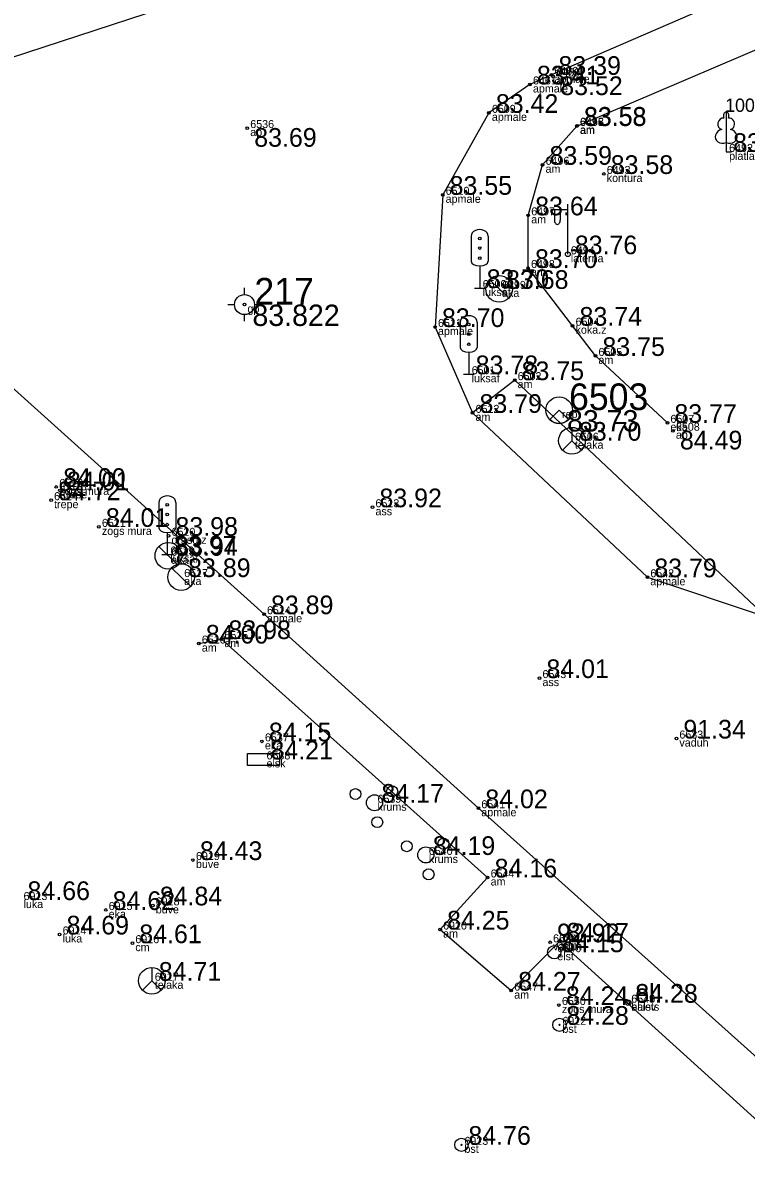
# Model space of a CAD drawing. Extents: x 614911 to 615803, y 262110 to 264311.
# Drawn here: x 615266.31 to 615293.42, y 262526.26 to 262569.35 of the extents above; entities that cross this region are included whole.
import ezdxf

# ---------------------------------------------------------------- set-up
doc = ezdxf.new("R2010")
doc.units = 0
for name, color, linetype in [('Level 1', 7, 'Continuous'), ('Level 12', 7, 'Continuous'), ('Level 14', 7, 'Continuous'), ('Level 16', 7, 'Continuous'), ('Level 18', 7, 'Continuous'), ('Level 19', 7, 'Continuous'), ('Level 37', 7, 'Continuous'), ('Level 44', 7, 'Continuous'), ('Level 49', 7, 'Continuous'), ('Level 53', 7, 'Continuous'), ('Level 54', 7, 'Continuous'), ('Level 57', 7, 'Continuous'), ('Level 58', 7, 'Continuous'), ('Level 7', 7, 'Continuous')]:
    doc.layers.add(name, color=color, linetype=linetype)

msp = doc.modelspace()

# ---------------------------------------------------------------- linework, layer by layer
at = {"layer": 'Level 1'}
for p, q in [((615292.68, 262564.87), (615292.68, 262564.523)), ((615292.68, 262564.523), (615292.88, 262564.523))]:
    msp.add_line(p, q, dxfattribs=at)
for points in [[(615292.68, 262566.023), (615292.68, 262564.87)], [(615292.77, 262565.791), (615292.769, 262565.792)]]:
    msp.add_lwpolyline(points, dxfattribs=at)
for centre, radius in [((615278.781, 262540.456), 0.204), ((615280.156, 262540.557), 0.207), ((615279.495, 262540.132), 0.301), ((615279.598, 262539.404), 0.205), ((615280.705, 262538.5), 0.204), ((615281.419, 262538.176), 0.301), ((615282.08, 262538.601), 0.207), ((615281.522, 262537.448), 0.205)]:
    msp.add_circle(centre, radius, dxfattribs=at)
for centre, major_axis, ratio, start_param, end_param in [((615292.552, 262565.578), (-0.039, -0.212), 0.861323, 3.141593, 6.283185), ((615292.68, 262565.873), (0, -0.15), 0.707107, 3.14537, 5.287485), ((615292.68, 262565.873), (0, -0.15), 0.707107, 0.995701, 3.137816), ((615292.808, 262565.578), (0.039, -0.212), 0.861323, 0, 3.141593), ((615292.59, 262565.116), (0.307, 0.095), 0.814445, 1.570796, 4.752015), ((615292.77, 262565.116), (-0.307, 0.095), 0.814445, 1.531171, 4.712389)]:
    msp.add_ellipse(centre, major_axis=major_axis, ratio=ratio, start_param=start_param, end_param=end_param, dxfattribs=at)
at = {"layer": 'Level 12'}
for p, q in [((615283.807, 262559.737), (615284.525, 262559.041)), ((615284.166, 262559.389), (615284.165, 262559.388)), ((615271.405, 262549.735), (615272.123, 262549.039)), ((615271.764, 262549.387), (615271.763, 262549.386)), ((615271.887, 262548.938), (615272.605, 262548.242)), ((615272.246, 262548.59), (615272.245, 262548.589))]:
    msp.add_line(p, q, dxfattribs=at)
for centre in [(615284.166, 262559.389), (615271.764, 262549.387), (615272.246, 262548.59)]:
    msp.add_circle(centre, 0.5, dxfattribs=at)
at = {"layer": 'Level 14'}
for centre, radius in [((615286.428, 262531.809), 0.25), ((615286.428, 262531.809), 0.0225), ((615282.755, 262527.312), 0.25), ((615282.755, 262527.312), 0.0225)]:
    msp.add_circle(centre, radius, dxfattribs=at)
at = {"layer": 'Level 16'}
for p, q in [((615283.117, 262561.37), (615283.117, 262560.424)), ((615283.759, 262561.37), (615283.759, 262560.424)), ((615283.438, 262560.25), (615283.438, 262559.421)), ((615283.238, 262559.421), (615283.438, 262559.421)), ((615283.438, 262559.421), (615283.638, 262559.421)), ((615282.705, 262558.141), (615282.705, 262557.195)), ((615283.347, 262558.141), (615283.347, 262557.195)), ((615283.026, 262557.021), (615283.026, 262556.192)), ((615282.826, 262556.192), (615283.026, 262556.192)), ((615283.026, 262556.192), (615283.226, 262556.192)), ((615271.405, 262551.384), (615271.405, 262550.438)), ((615272.047, 262551.384), (615272.047, 262550.438)), ((615271.726, 262550.264), (615271.726, 262549.435)), ((615271.526, 262549.435), (615271.726, 262549.435)), ((615271.726, 262549.435), (615271.926, 262549.435))]:
    msp.add_line(p, q, dxfattribs=at)
for centre in [(615283.438, 262561.281), (615283.438, 262560.921), (615283.438, 262560.541), (615283.026, 262558.052), (615283.026, 262557.692), (615283.026, 262557.312), (615271.726, 262551.295), (615271.726, 262550.935), (615271.726, 262550.555)]:
    msp.add_circle(centre, 0.05, dxfattribs=at)
for centre, ratio, start_param, end_param in [((615283.438, 262561.37), 0.760342, 0, 3.141593), ((615283.438, 262560.424), 0.542056, 3.141593, 6.283185), ((615283.026, 262558.141), 0.760342, 0, 3.141593), ((615283.026, 262557.195), 0.542056, 3.141593, 6.283185), ((615271.726, 262551.384), 0.760342, 0, 3.141593), ((615271.726, 262550.438), 0.542056, 3.141593, 6.283185)]:
    msp.add_ellipse(centre, major_axis=(0.321, 0), ratio=ratio, start_param=start_param, end_param=end_param, dxfattribs=at)
at = {"layer": 'Level 18'}
msp.add_lwpolyline([(615274.733, 262541.981), (615275.933, 262541.981), (615275.933, 262541.531), (615274.733, 262541.531)], close=True, dxfattribs=at)
msp.add_circle((615286.236, 262534.531), 0.25, dxfattribs=at)
at = {"layer": 'Level 19'}
for p, q in [((615274.62, 262559.176), (615274.62, 262559.426)), ((615273.995, 262558.801), (615274.245, 262558.801)), ((615274.995, 262558.801), (615275.245, 262558.801)), ((615274.62, 262558.176), (615274.62, 262558.426))]:
    msp.add_line(p, q, dxfattribs=at)
msp.add_lwpolyline([(615286.769, 262554.494), (615286.416, 262554.847), (615286.063, 262554.494)], dxfattribs=at)
for centre, radius in [((615274.62, 262558.801), 0.375), ((615274.62, 262558.801), 0.05), ((615286.416, 262554.847), 0.499), ((615286.416, 262554.847), 0.499)]:
    msp.add_circle(centre, radius, dxfattribs=at)
msp.add_arc((615286.416, 262554.847), 0.499, 225, 315, dxfattribs=at)
at = {"layer": 'Level 37'}
for points in [[(615457.356, 262631.081), (615418.128, 262618.058), (615393.754, 262609.896), (615371.98, 262602.687), (615338.025, 262591.236), (615307.145, 262581.538), (615241.041, 262559.945), (615223.546, 262552.282)], [(615356.984, 262584.722), (615352.742, 262586.663), (615345.533, 262587.313), (615338.841, 262586.409), (615333.717, 262584.987), (615331.809, 262584.362), (615308.887, 262576.793), (615304.096, 262575.221), (615295.785, 262571.598), (615286.131, 262567.411), (615285.324, 262567.051), (615283.784, 262565.987), (615282.05, 262562.916), (615281.763, 262557.961), (615283.171, 262554.743), (615289.725, 262548.582), (615294.175, 262547.097), (615284.75, 262555.97), (615283.171, 262554.743)], [(615290.478, 262554.369), (615287.781, 262556.877), (615285.251, 262560.173), (615285.259, 262562.146), (615285.797, 262564.041), (615287.084, 262565.493), (615305.709, 262573.448), (615309.505, 262574.729), (615332.493, 262582.308), (615339.199, 262584.299), (615344.171, 262585.097), (615348.187, 262585.25), (615351.147, 262584.831), (615354.278, 262583.86)], [(615305.711, 262520.305), (615305.035, 262521.061), (615300.079, 262524.986), (615283.388, 262539.926), (615275.352, 262547.197), (615260.244, 262560.777), (615259.126, 262561.441), (615256.598, 262561.642), (615254.346, 262560.792)], [(615272.909, 262546.097), (615273.757, 262546.266), (615283.737, 262537.331), (615281.955, 262535.38), (615284.622, 262533.091), (615286.433, 262534.929), (615295.33, 262526.874), (615298.99, 262523.829), (615297.666, 262522.273)]]:
    msp.add_lwpolyline(points, dxfattribs=at)
at = {"layer": 'Level 44'}
for p, q in [((615286.744, 262562.355), (615286.109, 262562.35)), ((615286.244, 262562.351), (615286.244, 262561.959)), ((615286.454, 262562.353), (615286.454, 262561.959)), ((615286.744, 262560.688), (615286.744, 262562.571))]:
    msp.add_line(p, q, dxfattribs=at)
msp.add_circle((615286.744, 262560.688), 0.09, dxfattribs=at)
msp.add_ellipse((615286.349, 262561.959), major_axis=(0, 0.151), ratio=0.695971, start_param=1.570796, end_param=4.712389, dxfattribs=at)
at = {"layer": 'Level 49'}
for p, q in [((615286.898, 262553.7), (615287.252, 262553.346)), ((615271.145, 262533.46), (615271.499, 262533.106))]:
    msp.add_line(p, q, dxfattribs=at)
for points in [[(615286.898, 262554.2), (615286.898, 262553.7), (615286.544, 262553.346)], [(615271.145, 262533.96), (615271.145, 262533.46), (615270.791, 262533.106)]]:
    msp.add_lwpolyline(points, dxfattribs=at)
for centre in [(615286.898, 262553.7), (615271.145, 262533.46)]:
    msp.add_circle(centre, 0.5, dxfattribs=at)
at = {"layer": 'Level 57'}
for centre in [(615286.131, 262567.411), (615286.199, 262567.353), (615285.324, 262567.051), (615283.784, 262565.987), (615274.724, 262565.417), (615287.084, 262565.493), (615287.091, 262565.506), (615285.797, 262564.041), (615288.091, 262563.697), (615282.05, 262562.916), (615285.259, 262562.146), (615285.251, 262560.173), (615281.763, 262557.961), (615286.922, 262558.009), (615287.781, 262556.877), (615284.75, 262555.97), (615283.171, 262554.743), (615290.478, 262554.369), (615290.685, 262554.073), (615267.563, 262551.967), (615267.699, 262551.839), (615267.368, 262551.471), (615279.419, 262551.206), (615269.161, 262550.47), (615271.771, 262550.136), (615289.725, 262548.582), (615275.352, 262547.197), (615273.757, 262546.266), (615272.909, 262546.097), (615285.68, 262544.804), (615275.274, 262542.432), (615290.815, 262542.538), (615283.388, 262539.926), (615272.688, 262537.985), (615283.737, 262537.331), (615271.181, 262536.285), (615269.415, 262536.113), (615267.688, 262535.196), (615281.955, 262535.38), (615270.415, 262534.869), (615286.077, 262534.901), (615286.433, 262534.929), (615284.622, 262533.091), (615286.409, 262532.552), (615289.012, 262532.639)]:
    msp.add_circle(centre, 0.05, dxfattribs=at)
at = {"layer": 'Level 58'}
for centre in [(615286.131, 262567.411), (615286.199, 262567.353), (615285.324, 262567.051), (615283.784, 262565.987), (615274.724, 262565.417), (615287.084, 262565.493), (615287.091, 262565.506), (615285.797, 262564.041), (615288.091, 262563.697), (615282.05, 262562.916), (615285.259, 262562.146), (615285.251, 262560.173), (615281.763, 262557.961), (615286.922, 262558.009), (615287.781, 262556.877), (615284.75, 262555.97), (615283.171, 262554.743), (615290.478, 262554.369), (615290.685, 262554.073), (615267.563, 262551.967), (615267.699, 262551.839), (615267.368, 262551.471), (615279.419, 262551.206), (615269.161, 262550.47), (615271.771, 262550.136), (615289.725, 262548.582), (615275.352, 262547.197), (615273.757, 262546.266), (615272.909, 262546.097), (615285.68, 262544.804), (615275.274, 262542.432), (615290.815, 262542.538), (615283.388, 262539.926), (615272.688, 262537.985), (615283.737, 262537.331), (615271.181, 262536.285), (615269.415, 262536.113), (615267.688, 262535.196), (615281.955, 262535.38), (615270.415, 262534.869), (615286.077, 262534.901), (615286.433, 262534.929), (615284.622, 262533.091), (615286.409, 262532.552), (615289.012, 262532.639)]:
    msp.add_circle(centre, 0.05, dxfattribs=at)
at = {"layer": 'Level 7'}
msp.add_circle((615289.01, 262532.637), 0.1, dxfattribs=at)

# ---------------------------------------------------------------- texts
at = {"layer": 'Level 1'}
msp.add_text(' 100', height=0.5, dxfattribs=at).set_placement((615292.455, 262566.023))
at = {"layer": 'Level 19'}
for s, height, p in [(' 217', 1, (615274.62, 262558.801)), (' 83.822', 0.8, (615274.62, 262558.001)), (' 6503', 1, (615286.416, 262554.847)), (' 83.73', 0.8, (615286.416, 262554.047)), (' rep', 0.3, (615286.416, 262554.547))]:
    msp.add_text(s, height=height, dxfattribs=at).set_placement(p)
at = {"layer": 'Level 49'}
for s, p in [(' 83.70', (615286.898, 262553.7)), (' 84.71', (615271.145, 262533.46))]:
    msp.add_text(s, height=0.7, dxfattribs=at).set_placement(p)
at = {"layer": 'Level 53'}
for s, p in [(' apmale', (615286.131, 262567.111)), (' apmale', (615285.324, 262566.751)), (' ap', (615286.199, 262567.053)), (' apmale', (615283.784, 262565.687)), (' ap', (615274.724, 262565.117)), (' am', (615287.084, 262565.193)), (' am', (615287.091, 262565.206)), (' platlapis', (615292.68, 262564.223)), (' am', (615285.797, 262563.741)), (' kontura', (615288.091, 262563.397)), (' apmale', (615282.05, 262562.616)), (' am', (615285.259, 262561.846)), (' laterna', (615286.744, 262560.388)), (' am', (615285.251, 262559.873)), (' luksaf', (615283.438, 262559.121)), (' aka', (615284.166, 262559.089)), (' gp', (615274.62, 262558.501)), (' apmale', (615281.763, 262557.661)), (' koka.z', (615286.922, 262557.709)), (' am', (615287.781, 262556.577)), (' luksaf', (615283.026, 262555.892)), (' am', (615284.75, 262555.67)), (' am', (615283.171, 262554.443)), (' eka', (615290.478, 262554.069)), (' ap', (615290.685, 262553.773)), (' telaka', (615286.898, 262553.4)), (' zogs mura', (615267.563, 262551.667)), (' trepe', (615267.368, 262551.171)), (' trepe', (615267.699, 262551.539)), (' ass', (615279.419, 262550.906)), (' zogs mura', (615269.161, 262550.17)), (' drasu.z', (615271.771, 262549.836)), (' luksaf', (615271.726, 262549.135)), (' aka', (615271.764, 262549.087)), (' aka', (615272.246, 262548.29)), (' apmale', (615289.725, 262548.282)), (' apmale', (615275.352, 262546.897)), (' am', (615272.909, 262545.797)), (' am', (615273.757, 262545.966)), (' ass', (615285.68, 262544.504)), (' eka', (615275.274, 262542.132)), (' vaduh', (615290.815, 262542.238)), (' elsk', (615275.333, 262541.456)), (' krums', (615279.495, 262539.832)), (' apmale', (615283.388, 262539.626)), (' krums', (615281.419, 262537.876)), (' buve', (615272.688, 262537.685)), (' am', (615283.737, 262537.031)), (' luka', (615266.223, 262536.185)), (' eka', (615269.415, 262535.813)), (' buve', (615271.181, 262535.985)), (' luka', (615267.688, 262534.896)), (' am', (615281.955, 262535.08)), (' cm', (615270.415, 262534.569)), (' vaduh', (615286.077, 262534.601)), (' am', (615286.433, 262534.629)), (' elst', (615286.236, 262534.231)), (' telaka', (615271.145, 262533.16)), (' am', (615284.622, 262532.791)), (' zogs mura', (615286.409, 262532.252)), (' el.iev', (615289.01, 262532.337)), (' balsts', (615289.012, 262532.339)), (' bst', (615286.428, 262531.509)), (' bst', (615282.755, 262527.012))]:
    msp.add_text(s, height=0.3, dxfattribs=at).set_placement(p)
at = {"layer": 'Level 54'}
for s, p in [(' 6461', (615285.324, 262567.051)), (' 6460', (615286.131, 262567.411)), (' 6459', (615286.199, 262567.353)), (' 6509', (615283.784, 262565.987)), (' 6536', (615274.724, 262565.417)), (' 6495', (615287.084, 262565.493)), (' 6458', (615287.091, 262565.506)), (' 6492', (615292.68, 262564.523)), (' 6496', (615285.797, 262564.041)), (' 6493', (615288.091, 262563.697)), (' 6510', (615282.05, 262562.916)), (' 6497', (615285.259, 262562.146)), (' 6494', (615286.744, 262560.688)), (' 6498', (615285.251, 262560.173)), (' 6500', (615283.438, 262559.421)), (' 6499', (615284.166, 262559.389)), (' 6504', (615286.922, 262558.009)), (' 6511', (615281.763, 262557.961)), (' 6505', (615287.781, 262556.877)), (' 6501', (615283.026, 262556.192)), (' 6502', (615284.75, 262555.97)), (' 6512', (615283.171, 262554.743)), (' 6507', (615290.478, 262554.369)), (' 6506', (615286.898, 262553.7)), (' 6508', (615290.685, 262554.073)), (' 6522', (615267.563, 262551.967)), (' 6523', (615267.699, 262551.839)), (' 6524', (615267.368, 262551.471)), (' 6513', (615279.419, 262551.206)), (' 6521', (615269.161, 262550.47)), (' 6520', (615271.771, 262550.136)), (' 6519', (615271.726, 262549.435)), (' 6518', (615271.764, 262549.387)), (' 6517', (615272.246, 262548.59)), (' 6542', (615289.725, 262548.582)), (' 6514', (615275.352, 262547.197)), (' 6516', (615272.909, 262546.097)), (' 6515', (615273.757, 262546.266)), (' 6543', (615285.68, 262544.804)), (' 6633', (615290.815, 262542.538)), (' 6537', (615275.274, 262542.432)), (' 6538', (615275.333, 262541.756)), (' 6539', (615279.495, 262540.132)), (' 6541', (615283.388, 262539.926)), (' 6540', (615281.419, 262538.176)), (' 6919', (615272.688, 262537.985)), (' 6544', (615283.737, 262537.331)), (' 6913', (615266.223, 262536.485)), (' 6915', (615269.415, 262536.113)), (' 6918', (615271.181, 262536.285)), (' 6914', (615267.688, 262535.196)), (' 6920', (615281.955, 262535.38)), (' 6916', (615270.415, 262534.869)), (' 6634', (615286.077, 262534.901)), (' 6545', (615286.433, 262534.929)), (' 6546', (615286.236, 262534.531)), (' 6917', (615271.145, 262533.46)), (' 6547', (615284.622, 262533.091)), (' 6549', (615289.01, 262532.637)), (' 6548', (615289.012, 262532.639)), (' 6550', (615286.409, 262532.552)), (' 6922', (615286.428, 262531.809)), (' 6923', (615282.755, 262527.312))]:
    msp.add_text(s, height=0.3, dxfattribs=at).set_placement(p)
at = {"layer": 'Level 58'}
for s, p in [(' 83.39', (615286.131, 262567.411)), (' 83.41', (615285.324, 262567.051)), (' 83.52', (615286.199, 262566.653)), (' 83.42', (615283.784, 262565.987)), (' 83.58', (615287.084, 262565.493)), (' 83.58', (615287.091, 262565.506)), (' 83.69', (615274.724, 262564.717)), (' 83.54', (615292.68, 262564.523)), (' 83.59', (615285.797, 262564.041)), (' 83.58', (615288.091, 262563.697)), (' 83.55', (615282.05, 262562.916)), (' 83.64', (615285.259, 262562.146)), (' 83.76', (615286.744, 262560.688)), (' 83.70', (615285.251, 262560.173)), (' 83.70', (615283.438, 262559.421)), (' 83.68', (615284.166, 262559.389)), (' 83.70', (615281.763, 262557.961)), (' 83.74', (615286.922, 262558.009)), (' 83.75', (615287.781, 262556.877)), (' 83.78', (615283.026, 262556.192)), (' 83.75', (615284.75, 262555.97)), (' 83.79', (615283.171, 262554.743)), (' 83.77', (615290.478, 262554.369)), (' 84.49', (615290.685, 262553.373)), (' 84.00', (615267.563, 262551.967)), (' 84.01', (615267.699, 262551.839)), (' 84.72', (615267.368, 262551.471)), (' 83.92', (615279.419, 262551.206)), (' 84.01', (615269.161, 262550.47)), (' 83.98', (615271.771, 262550.136)), (' 83.97', (615271.726, 262549.435)), (' 83.94', (615271.764, 262549.387)), (' 83.89', (615272.246, 262548.59)), (' 83.79', (615289.725, 262548.582)), (' 83.89', (615275.352, 262547.197)), (' 84.00', (615272.909, 262546.097)), (' 83.98', (615273.757, 262546.266)), (' 84.01', (615285.68, 262544.804)), (' 91.34', (615290.815, 262542.538)), (' 84.15', (615275.274, 262542.432)), (' 84.21', (615275.333, 262541.756)), (' 84.17', (615279.495, 262540.132)), (' 84.02', (615283.388, 262539.926)), (' 84.43', (615272.688, 262537.985)), (' 84.19', (615281.419, 262538.176)), (' 84.16', (615283.737, 262537.331)), (' 84.66', (615266.223, 262536.485)), (' 84.62', (615269.415, 262536.113)), (' 84.84', (615271.181, 262536.285)), (' 84.69', (615267.688, 262535.196)), (' 84.25', (615281.955, 262535.38)), (' 84.61', (615270.415, 262534.869)), (' 92.92', (615286.077, 262534.901)), (' 84.17', (615286.433, 262534.929)), (' 84.15', (615286.236, 262534.531)), (' 84.27', (615284.622, 262533.091)), (' 84.28', (615289.01, 262532.637)), (' 84.28', (615289.012, 262532.639)), (' 84.24', (615286.409, 262532.552)), (' 84.28', (615286.428, 262531.809)), (' 84.76', (615282.755, 262527.312))]:
    msp.add_text(s, height=0.7, dxfattribs=at).set_placement(p)
at = {"layer": 'Level 7'}
msp.add_text(' el.', height=0.7, dxfattribs=at).set_placement((615289.01, 262532.637))

doc.saveas('drawing.dxf')
